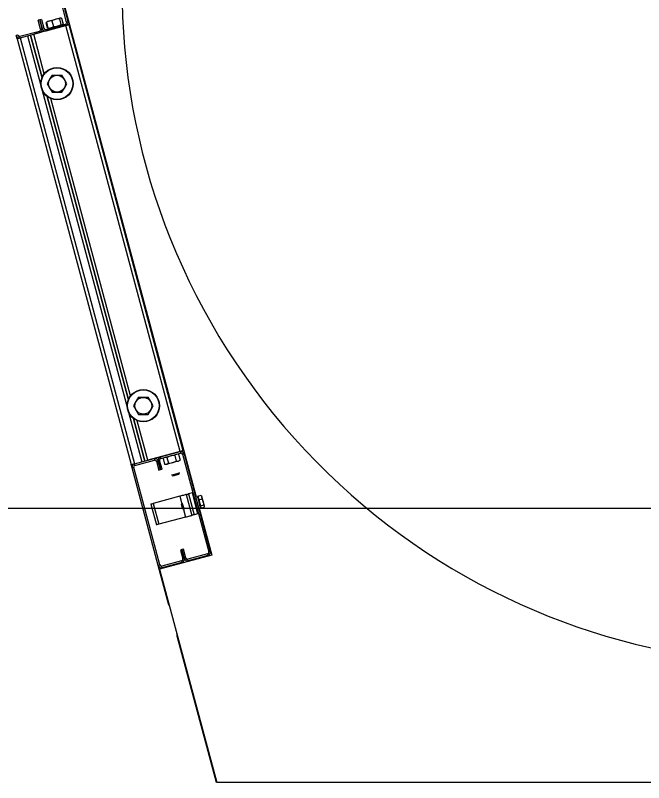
# Model space of a CAD drawing. Extents: x -264222 to -263592, y -1242345 to -1242048.
# Drawn here: x -263832.007 to -263831.453, y -1242088.199 to -1242087.522 of the extents above; entities that cross this region are included whole.
import ezdxf

# ---------------------------------------------------------------- set-up
doc = ezdxf.new("R2010")
doc.units = 0
doc.layers.add('HESCON_OSI_STAVBY_KFA', color=7, linetype='Continuous')
doc.layers.add('KFA_2D_SITUACIA_DSP', color=7, linetype='Continuous')

msp = doc.modelspace()

# ---------------------------------------------------------------- linework, layer by layer
at = {"layer": 'HESCON_OSI_STAVBY_KFA'}
msp.add_line((-263792.65279, -1242087.95724), (-263911.52279, -1242087.95724), dxfattribs=at)
at = {"layer": 'KFA_2D_SITUACIA_DSP'}
for p, q in [((-263831.96195, -1242087.52763), (-263831.97011, -1242087.49717)), ((-263831.96057, -1242087.52726), (-263831.96873, -1242087.4968)), ((-263831.96837, -1242087.49643), (-263831.84765, -1242087.94696)), ((-263831.9856, -1242087.52561), (-263831.98698, -1242087.52598)), ((-263831.98489, -1242087.53378), (-263831.98698, -1242087.52598)), ((-263831.98422, -1242087.52524), (-263831.9856, -1242087.52561)), ((-263831.9856, -1242087.52561), (-263831.98351, -1242087.53341)), ((-263831.98351, -1242087.53341), (-263831.9856, -1242087.52561)), ((-263831.98422, -1242087.52524), (-263831.98213, -1242087.53304)), ((-263831.97709, -1242087.5267), (-263831.97913, -1242087.52743)), ((-263831.97883, -1242087.52694), (-263831.97867, -1242087.5269)), ((-263831.97867, -1242087.5269), (-263831.97818, -1242087.52677)), ((-263831.97818, -1242087.52677), (-263831.97738, -1242087.52655)), ((-263831.97738, -1242087.52655), (-263831.97633, -1242087.52627)), ((-263831.97497, -1242087.52652), (-263831.97709, -1242087.5267)), ((-263831.97633, -1242087.52627), (-263831.97509, -1242087.52594)), ((-263831.97509, -1242087.52594), (-263831.97375, -1242087.52558)), ((-263831.97398, -1242087.52605), (-263831.97497, -1242087.52652)), ((-263831.97497, -1242087.52652), (-263831.97361, -1242087.53162)), ((-263831.97117, -1242087.52511), (-263831.97398, -1242087.52605)), ((-263831.97375, -1242087.52558), (-263831.97237, -1242087.52521)), ((-263831.97237, -1242087.52521), (-263831.97106, -1242087.52486)), ((-263831.96832, -1242087.52474), (-263831.97117, -1242087.52511)), ((-263831.97106, -1242087.52486), (-263831.96989, -1242087.52455)), ((-263831.96989, -1242087.52455), (-263831.96894, -1242087.52429)), ((-263831.96894, -1242087.52429), (-263831.96827, -1242087.52411)), ((-263831.96818, -1242087.52457), (-263831.96832, -1242087.52474)), ((-263831.96832, -1242087.52474), (-263831.96695, -1242087.52984)), ((-263831.96827, -1242087.52411), (-263831.96791, -1242087.52402)), ((-263831.96755, -1242087.52413), (-263831.96818, -1242087.52457)), ((-263831.96791, -1242087.52402), (-263831.96786, -1242087.524)), ((-263831.96681, -1242087.52416), (-263831.96755, -1242087.52413)), ((-263831.96654, -1242087.52426), (-263831.96681, -1242087.52416)), ((-263831.96654, -1242087.52426), (-263831.96517, -1242087.52936)), ((-263831.96494, -1242087.5293), (-263831.9663, -1242087.5242)), ((-263831.96057, -1242087.52726), (-263831.96195, -1242087.52763)), ((-263831.96259, -1242087.53075), (-263831.99103, -1242087.53838)), ((-263831.98351, -1242087.53341), (-263831.98489, -1242087.53378)), ((-263831.98213, -1242087.53304), (-263831.98351, -1242087.53341)), ((-263831.98039, -1242087.53405), (-263831.96295, -1242087.52938)), ((-263831.98002, -1242087.53543), (-263831.98039, -1242087.53405)), ((-263831.97871, -1242087.53299), (-263831.98008, -1242087.52789)), ((-263831.98002, -1242087.53543), (-263831.96259, -1242087.53075)), ((-263831.97913, -1242087.52743), (-263831.97984, -1242087.52782)), ((-263831.97984, -1242087.52782), (-263831.97971, -1242087.52765)), ((-263831.97984, -1242087.52782), (-263831.97848, -1242087.53293)), ((-263831.97971, -1242087.52765), (-263831.97942, -1242087.52746)), ((-263831.97848, -1242087.53293), (-263831.97636, -1242087.53275)), ((-263831.97827, -1242087.53301), (-263831.97848, -1242087.53293)), ((-263831.97793, -1242087.53303), (-263831.97827, -1242087.53301)), ((-263831.97636, -1242087.53275), (-263831.97432, -1242087.53202)), ((-263831.97432, -1242087.53202), (-263831.97361, -1242087.53162)), ((-263831.97361, -1242087.53162), (-263831.97076, -1242087.53125)), ((-263831.97076, -1242087.53125), (-263831.96795, -1242087.53031)), ((-263831.96795, -1242087.53031), (-263831.96695, -1242087.52984)), ((-263831.96695, -1242087.52984), (-263831.96675, -1242087.52992)), ((-263831.96675, -1242087.52992), (-263831.966, -1242087.52998)), ((-263831.966, -1242087.52998), (-263831.96536, -1242087.52958)), ((-263831.96536, -1242087.52958), (-263831.96517, -1242087.52936)), ((-263831.96295, -1242087.52938), (-263831.96259, -1242087.53075)), ((-263831.96205, -1242087.53061), (-263831.96259, -1242087.53075)), ((-263831.96213, -1242087.53063), (-263831.96259, -1242087.53075)), ((-263831.86178, -1242087.90698), (-263831.96259, -1242087.53075)), ((-263831.96153, -1242087.53047), (-263831.96205, -1242087.53061)), ((-263831.96106, -1242087.53034), (-263831.96153, -1242087.53047)), ((-263831.96064, -1242087.53023), (-263831.96106, -1242087.53034)), ((-263831.9603, -1242087.53014), (-263831.96064, -1242087.53023)), ((-263831.96004, -1242087.53007), (-263831.9603, -1242087.53014)), ((-263831.95989, -1242087.53003), (-263831.96004, -1242087.53007)), ((-263831.95983, -1242087.53002), (-263831.95989, -1242087.53003)), ((-263831.85902, -1242087.90624), (-263831.95983, -1242087.53002)), ((-263832.00507, -1242087.53919), (-263832.00645, -1242087.53956)), ((-263832.00571, -1242087.54231), (-263832.00645, -1242087.53956)), ((-263832.00333, -1242087.5402), (-263831.98589, -1242087.53552)), ((-263832.00296, -1242087.54157), (-263832.00333, -1242087.5402)), ((-263832.00296, -1242087.54157), (-263831.98553, -1242087.5369)), ((-263832.00296, -1242087.54157), (-263831.99654, -1242087.53985)), ((-263831.99654, -1242087.53985), (-263831.89573, -1242087.91608)), ((-263831.9837, -1242087.57674), (-263831.99378, -1242087.53911)), ((-263831.99378, -1242087.53911), (-263831.9837, -1242087.57674)), ((-263831.98169, -1242087.57325), (-263831.99103, -1242087.53838)), ((-263831.98589, -1242087.53552), (-263831.98553, -1242087.5369)), ((-263831.98002, -1242087.53543), (-263831.98048, -1242087.53555)), ((-263832.00571, -1242087.54231), (-263832.00566, -1242087.5423)), ((-263832.00571, -1242087.54231), (-263831.9049, -1242087.91854)), ((-263832.00566, -1242087.5423), (-263832.0055, -1242087.54225)), ((-263832.0055, -1242087.54225), (-263832.00525, -1242087.54219)), ((-263832.00525, -1242087.54219), (-263832.00491, -1242087.54209)), ((-263832.00491, -1242087.54209), (-263832.00449, -1242087.54198)), ((-263832.00449, -1242087.54198), (-263832.00401, -1242087.54185)), ((-263832.00401, -1242087.54185), (-263832.0035, -1242087.54172)), ((-263832.0035, -1242087.54172), (-263832.00296, -1242087.54157)), ((-263832.00296, -1242087.54157), (-263831.90215, -1242087.9178)), ((-263831.97487, -1242087.57444), (-263831.97703, -1242087.57819)), ((-263831.97487, -1242087.57444), (-263831.97108, -1242087.57444)), ((-263831.97108, -1242087.57444), (-263831.96719, -1242087.57444)), ((-263831.96719, -1242087.57444), (-263831.96609, -1242087.57444)), ((-263831.96387, -1242087.5783), (-263831.96609, -1242087.57444)), ((-263831.97703, -1242087.57819), (-263831.97925, -1242087.58204)), ((-263831.9617, -1242087.58204), (-263831.96387, -1242087.5783)), ((-263831.97925, -1242087.58204), (-263831.97709, -1242087.58579)), ((-263831.97709, -1242087.58579), (-263831.97487, -1242087.58964)), ((-263831.96609, -1242087.58964), (-263831.96393, -1242087.5859)), ((-263831.96393, -1242087.5859), (-263831.9617, -1242087.58204)), ((-263831.90748, -1242087.8612), (-263831.97928, -1242087.59325)), ((-263831.97928, -1242087.59325), (-263831.90748, -1242087.8612)), ((-263831.97487, -1242087.58964), (-263831.97108, -1242087.58964)), ((-263831.97108, -1242087.58964), (-263831.96719, -1242087.58964)), ((-263831.96719, -1242087.58964), (-263831.96609, -1242087.58964)), ((-263831.90547, -1242087.85771), (-263831.97579, -1242087.59527)), ((-263831.89864, -1242087.85891), (-263831.90081, -1242087.86266)), ((-263831.89864, -1242087.85891), (-263831.89486, -1242087.85891)), ((-263831.89486, -1242087.85891), (-263831.89097, -1242087.85891)), ((-263831.89097, -1242087.85891), (-263831.88987, -1242087.85891)), ((-263831.88764, -1242087.86276), (-263831.88987, -1242087.85891)), ((-263831.90081, -1242087.86266), (-263831.90303, -1242087.86651)), ((-263831.88548, -1242087.86651), (-263831.88764, -1242087.86276)), ((-263831.90303, -1242087.86651), (-263831.90087, -1242087.87026)), ((-263831.90087, -1242087.87026), (-263831.89864, -1242087.87411)), ((-263831.88987, -1242087.87411), (-263831.88771, -1242087.87036)), ((-263831.88771, -1242087.87036), (-263831.88548, -1242087.86651)), ((-263831.89297, -1242087.91534), (-263831.90306, -1242087.87772)), ((-263831.90306, -1242087.87772), (-263831.89297, -1242087.91534)), ((-263831.89022, -1242087.9146), (-263831.89957, -1242087.87973)), ((-263831.89864, -1242087.87411), (-263831.89486, -1242087.87411)), ((-263831.89486, -1242087.87411), (-263831.89097, -1242087.87411)), ((-263831.89097, -1242087.87411), (-263831.88987, -1242087.87411)), ((-263831.86124, -1242087.90684), (-263831.86178, -1242087.90698)), ((-263831.86072, -1242087.9067), (-263831.86124, -1242087.90684)), ((-263831.86025, -1242087.90657), (-263831.86072, -1242087.9067)), ((-263831.85983, -1242087.90646), (-263831.86025, -1242087.90657)), ((-263831.85949, -1242087.90637), (-263831.85983, -1242087.90646)), ((-263831.85923, -1242087.9063), (-263831.85949, -1242087.90637)), ((-263831.85908, -1242087.90626), (-263831.85923, -1242087.9063)), ((-263831.85902, -1242087.90624), (-263831.85908, -1242087.90626)), ((-263831.90215, -1242087.9178), (-263831.88472, -1242087.91313)), ((-263831.86178, -1242087.90698), (-263831.89022, -1242087.9146)), ((-263831.88472, -1242087.91313), (-263831.88435, -1242087.91451)), ((-263831.87921, -1242087.91165), (-263831.86178, -1242087.90698)), ((-263831.87884, -1242087.91303), (-263831.87921, -1242087.91165)), ((-263831.87884, -1242087.91303), (-263831.86141, -1242087.90836)), ((-263831.87637, -1242087.91277), (-263831.87686, -1242087.91311)), ((-263831.87686, -1242087.91311), (-263831.87549, -1242087.91821)), ((-263831.87494, -1242087.91221), (-263831.87637, -1242087.91277)), ((-263831.87342, -1242087.91218), (-263831.87494, -1242087.91221)), ((-263831.87258, -1242087.91179), (-263831.87342, -1242087.91218)), ((-263831.87342, -1242087.91218), (-263831.87205, -1242087.91729)), ((-263831.86992, -1242087.91085), (-263831.87258, -1242087.91179)), ((-263831.86722, -1242087.91039), (-263831.86992, -1242087.91085)), ((-263831.86653, -1242087.91034), (-263831.86722, -1242087.91039)), ((-263831.86604, -1242087.91), (-263831.86653, -1242087.91034)), ((-263831.86653, -1242087.91034), (-263831.86516, -1242087.91544)), ((-263831.86461, -1242087.90944), (-263831.86604, -1242087.91)), ((-263831.86308, -1242087.90942), (-263831.86461, -1242087.90944)), ((-263831.86308, -1242087.90942), (-263831.86172, -1242087.91452)), ((-263831.86178, -1242087.90698), (-263831.86141, -1242087.90836)), ((-263831.85966, -1242087.90937), (-263831.85828, -1242087.909)), ((-263831.85966, -1242087.90937), (-263831.83655, -1242087.99562)), ((-263831.85828, -1242087.909), (-263831.83517, -1242087.99525)), ((-263831.9049, -1242087.91854), (-263831.90485, -1242087.91852)), ((-263831.90417, -1242087.92129), (-263831.9049, -1242087.91854)), ((-263831.90485, -1242087.91852), (-263831.90469, -1242087.91848)), ((-263831.90469, -1242087.91848), (-263831.90444, -1242087.91841)), ((-263831.90444, -1242087.91841), (-263831.9041, -1242087.91832)), ((-263831.9041, -1242087.91832), (-263831.90368, -1242087.91821)), ((-263831.90368, -1242087.91821), (-263831.9032, -1242087.91808)), ((-263831.9032, -1242087.91808), (-263831.90269, -1242087.91794)), ((-263831.90269, -1242087.91794), (-263831.90215, -1242087.9178)), ((-263831.90215, -1242087.9178), (-263831.89573, -1242087.91608)), ((-263831.90178, -1242087.91918), (-263831.90215, -1242087.9178)), ((-263831.90178, -1242087.91918), (-263831.88435, -1242087.91451)), ((-263831.8826, -1242087.91551), (-263831.88123, -1242087.91514)), ((-263831.8826, -1242087.91551), (-263831.88051, -1242087.92331)), ((-263831.88123, -1242087.91514), (-263831.87985, -1242087.91478)), ((-263831.87914, -1242087.92294), (-263831.88123, -1242087.91514)), ((-263831.88123, -1242087.91514), (-263831.87914, -1242087.92294)), ((-263831.87776, -1242087.92258), (-263831.87985, -1242087.91478)), ((-263831.87549, -1242087.91821), (-263831.87397, -1242087.91819)), ((-263831.87397, -1242087.91819), (-263831.87254, -1242087.91762)), ((-263831.87389, -1242087.91839), (-263831.87394, -1242087.9184)), ((-263831.87355, -1242087.9183), (-263831.87389, -1242087.91839)), ((-263831.87289, -1242087.91812), (-263831.87355, -1242087.9183)), ((-263831.87195, -1242087.91787), (-263831.87289, -1242087.91812)), ((-263831.87254, -1242087.91762), (-263831.87205, -1242087.91729)), ((-263831.87205, -1242087.91729), (-263831.87112, -1242087.91721)), ((-263831.87079, -1242087.91756), (-263831.87195, -1242087.91787)), ((-263831.87112, -1242087.91721), (-263831.86843, -1242087.91672)), ((-263831.86948, -1242087.91721), (-263831.87079, -1242087.91756)), ((-263831.86811, -1242087.91684), (-263831.86948, -1242087.91721)), ((-263831.86843, -1242087.91672), (-263831.86579, -1242087.91574)), ((-263831.86676, -1242087.91648), (-263831.86811, -1242087.91684)), ((-263831.86551, -1242087.91615), (-263831.86676, -1242087.91648)), ((-263831.86579, -1242087.91574), (-263831.86516, -1242087.91544)), ((-263831.86445, -1242087.91586), (-263831.86551, -1242087.91615)), ((-263831.86516, -1242087.91544), (-263831.86364, -1242087.91542)), ((-263831.86365, -1242087.91565), (-263831.86445, -1242087.91586)), ((-263831.86314, -1242087.91551), (-263831.86365, -1242087.91565)), ((-263831.86364, -1242087.91542), (-263831.86221, -1242087.91486)), ((-263831.86297, -1242087.91546), (-263831.86314, -1242087.91551)), ((-263831.86221, -1242087.91486), (-263831.86172, -1242087.91452)), ((-263831.90417, -1242087.92129), (-263831.90279, -1242087.92092)), ((-263831.88105, -1242088.00755), (-263831.90417, -1242087.92129)), ((-263831.87968, -1242088.00718), (-263831.90279, -1242087.92092)), ((-263831.88051, -1242087.92331), (-263831.87914, -1242087.92294)), ((-263831.87914, -1242087.92294), (-263831.87776, -1242087.92258)), ((-263831.86684, -1242087.92727), (-263831.86783, -1242087.92754)), ((-263831.86576, -1242087.92698), (-263831.86684, -1242087.92727)), ((-263831.86468, -1242087.92669), (-263831.86576, -1242087.92698)), ((-263831.86506, -1242087.92753), (-263831.86414, -1242087.92729)), ((-263831.86369, -1242087.92643), (-263831.86468, -1242087.92669)), ((-263831.86414, -1242087.92729), (-263831.86337, -1242087.92708)), ((-263831.86289, -1242087.92621), (-263831.86369, -1242087.92643)), ((-263831.86337, -1242087.92708), (-263831.86284, -1242087.92694)), ((-263831.86234, -1242087.92607), (-263831.86289, -1242087.92621)), ((-263831.86284, -1242087.92694), (-263831.8626, -1242087.92687)), ((-263831.8626, -1242087.92687), (-263831.86259, -1242087.92687)), ((-263831.8621, -1242087.926), (-263831.86234, -1242087.92607)), ((-263831.86209, -1242087.926), (-263831.8621, -1242087.926)), ((-263831.86942, -1242087.92796), (-263831.86943, -1242087.92797)), ((-263831.86918, -1242087.9279), (-263831.86942, -1242087.92796)), ((-263831.86863, -1242087.92775), (-263831.86918, -1242087.9279)), ((-263831.86783, -1242087.92754), (-263831.86863, -1242087.92775)), ((-263831.86856, -1242087.92847), (-263831.86855, -1242087.92847)), ((-263831.86855, -1242087.92847), (-263831.8683, -1242087.9284)), ((-263831.8683, -1242087.9284), (-263831.86776, -1242087.92825)), ((-263831.86776, -1242087.92825), (-263831.86698, -1242087.92805)), ((-263831.86698, -1242087.92805), (-263831.86605, -1242087.9278)), ((-263831.86605, -1242087.9278), (-263831.86506, -1242087.92753)), ((-263831.86201, -1242087.94649), (-263831.8855, -1242087.95278)), ((-263831.86093, -1242087.9462), (-263831.86201, -1242087.94649)), ((-263831.86201, -1242087.94649), (-263831.86023, -1242087.95312)), ((-263831.8599, -1242087.94592), (-263831.86093, -1242087.9462)), ((-263831.85895, -1242087.94567), (-263831.8599, -1242087.94592)), ((-263831.85812, -1242087.94544), (-263831.85895, -1242087.94567)), ((-263831.85743, -1242087.94526), (-263831.85812, -1242087.94544)), ((-263831.85692, -1242087.94512), (-263831.85743, -1242087.94526)), ((-263831.85661, -1242087.94504), (-263831.85692, -1242087.94512)), ((-263831.8565, -1242087.94501), (-263831.85661, -1242087.94504)), ((-263831.8565, -1242087.94501), (-263831.85646, -1242087.945)), ((-263831.8565, -1242087.94501), (-263831.85159, -1242087.96336)), ((-263831.85646, -1242087.945), (-263831.85634, -1242087.94497)), ((-263831.85634, -1242087.94497), (-263831.85613, -1242087.94491)), ((-263831.85613, -1242087.94491), (-263831.85586, -1242087.94484)), ((-263831.85586, -1242087.94484), (-263831.85552, -1242087.94475)), ((-263831.85552, -1242087.94475), (-263831.85514, -1242087.94465)), ((-263831.85514, -1242087.94465), (-263831.85473, -1242087.94454)), ((-263831.85473, -1242087.94454), (-263831.8543, -1242087.94442)), ((-263831.851, -1242087.94354), (-263831.8543, -1242087.94442)), ((-263831.8543, -1242087.94442), (-263831.84938, -1242087.96277)), ((-263831.84608, -1242087.96189), (-263831.851, -1242087.94354)), ((-263831.84661, -1242087.94669), (-263831.84657, -1242087.94686)), ((-263831.84657, -1242087.94686), (-263831.84643, -1242087.94736)), ((-263831.84643, -1242087.94736), (-263831.84622, -1242087.94816)), ((-263831.84621, -1242087.94637), (-263831.84326, -1242087.94558)), ((-263831.84621, -1242087.94637), (-263831.84532, -1242087.94966)), ((-263831.84326, -1242087.94558), (-263831.84259, -1242087.94714)), ((-263831.84277, -1242087.94633), (-263831.84279, -1242087.94627)), ((-263831.84268, -1242087.9467), (-263831.84277, -1242087.94633)), ((-263831.8425, -1242087.94736), (-263831.84268, -1242087.9467)), ((-263831.84259, -1242087.94714), (-263831.84238, -1242087.94887)), ((-263831.84225, -1242087.94828), (-263831.8425, -1242087.94736)), ((-263831.8877, -1242087.95337), (-263831.88766, -1242087.95336)), ((-263831.8877, -1242087.95337), (-263831.88278, -1242087.97172)), ((-263831.88766, -1242087.95336), (-263831.88753, -1242087.95333)), ((-263831.88753, -1242087.95333), (-263831.88733, -1242087.95327)), ((-263831.88733, -1242087.95327), (-263831.88706, -1242087.9532)), ((-263831.88706, -1242087.9532), (-263831.88672, -1242087.95311)), ((-263831.88672, -1242087.95311), (-263831.88634, -1242087.95301)), ((-263831.88634, -1242087.95301), (-263831.88593, -1242087.9529)), ((-263831.88593, -1242087.9529), (-263831.8855, -1242087.95278)), ((-263831.8855, -1242087.95278), (-263831.88058, -1242087.97113)), ((-263831.86052, -1242087.9535), (-263831.86055, -1242087.95341)), ((-263831.8605, -1242087.9536), (-263831.86052, -1242087.9535)), ((-263831.86036, -1242087.9541), (-263831.8605, -1242087.9536)), ((-263831.86016, -1242087.95484), (-263831.86036, -1242087.9541)), ((-263831.85969, -1242087.9528), (-263831.85972, -1242087.95266)), ((-263831.85956, -1242087.95325), (-263831.85969, -1242087.9528)), ((-263831.85937, -1242087.95397), (-263831.85956, -1242087.95325)), ((-263831.85914, -1242087.95486), (-263831.85937, -1242087.95397)), ((-263831.84622, -1242087.94816), (-263831.84594, -1242087.94921)), ((-263831.84594, -1242087.94921), (-263831.84561, -1242087.95043)), ((-263831.84561, -1242087.95043), (-263831.84526, -1242087.95173)), ((-263831.84532, -1242087.94966), (-263831.84238, -1242087.94887)), ((-263831.84532, -1242087.94966), (-263831.84392, -1242087.9549)), ((-263831.84526, -1242087.95173), (-263831.84491, -1242087.95304)), ((-263831.84491, -1242087.95304), (-263831.84458, -1242087.95426)), ((-263831.84458, -1242087.95426), (-263831.8443, -1242087.9553)), ((-263831.84392, -1242087.9549), (-263831.84097, -1242087.95411)), ((-263831.84238, -1242087.94887), (-263831.84145, -1242087.95139)), ((-263831.84195, -1242087.94939), (-263831.84225, -1242087.94828)), ((-263831.84163, -1242087.95059), (-263831.84195, -1242087.94939)), ((-263831.84131, -1242087.9518), (-263831.84163, -1242087.95059)), ((-263831.84145, -1242087.95139), (-263831.84097, -1242087.95411)), ((-263831.841, -1242087.95294), (-263831.84131, -1242087.9518)), ((-263831.84074, -1242087.95391), (-263831.841, -1242087.95294)), ((-263831.84097, -1242087.95411), (-263831.84052, -1242087.95489)), ((-263831.84054, -1242087.95465), (-263831.84074, -1242087.95391)), ((-263831.85993, -1242087.9557), (-263831.86016, -1242087.95484)), ((-263831.8597, -1242087.95656), (-263831.85993, -1242087.9557)), ((-263831.85951, -1242087.95729), (-263831.8597, -1242087.95656)), ((-263831.85938, -1242087.95776), (-263831.85951, -1242087.95729)), ((-263831.85934, -1242087.95792), (-263831.85938, -1242087.95776)), ((-263831.85888, -1242087.95581), (-263831.85914, -1242087.95486)), ((-263831.85892, -1242087.95802), (-263831.85709, -1242087.96484)), ((-263831.85864, -1242087.95672), (-263831.85888, -1242087.95581)), ((-263831.85844, -1242087.95747), (-263831.85864, -1242087.95672)), ((-263831.8583, -1242087.95797), (-263831.85844, -1242087.95747)), ((-263831.85825, -1242087.95816), (-263831.8583, -1242087.95797)), ((-263831.85825, -1242087.95816), (-263831.85825, -1242087.95816)), ((-263831.84494, -1242087.95706), (-263831.83386, -1242087.99842)), ((-263831.8443, -1242087.9553), (-263831.84409, -1242087.9561)), ((-263831.84409, -1242087.9561), (-263831.84395, -1242087.95661)), ((-263831.84395, -1242087.95661), (-263831.84391, -1242087.95678)), ((-263831.84392, -1242087.9549), (-263831.8434, -1242087.95685)), ((-263831.8434, -1242087.95685), (-263831.84045, -1242087.95606)), ((-263831.84042, -1242087.9551), (-263831.84054, -1242087.95465)), ((-263831.84052, -1242087.95489), (-263831.84042, -1242087.95579)), ((-263831.84042, -1242087.95579), (-263831.84045, -1242087.95606)), ((-263831.84039, -1242087.95523), (-263831.84042, -1242087.9551)), ((-263831.85709, -1242087.96484), (-263831.88058, -1242087.97113)), ((-263831.85709, -1242087.96484), (-263831.85602, -1242087.96455)), ((-263831.85602, -1242087.96455), (-263831.85498, -1242087.96427)), ((-263831.85498, -1242087.96427), (-263831.85403, -1242087.96402)), ((-263831.85403, -1242087.96402), (-263831.8532, -1242087.9638)), ((-263831.8532, -1242087.9638), (-263831.85251, -1242087.96361)), ((-263831.85251, -1242087.96361), (-263831.852, -1242087.96348)), ((-263831.852, -1242087.96348), (-263831.85169, -1242087.96339)), ((-263831.85169, -1242087.96339), (-263831.85159, -1242087.96336)), ((-263831.85154, -1242087.96335), (-263831.85159, -1242087.96336)), ((-263831.85142, -1242087.96332), (-263831.85154, -1242087.96335)), ((-263831.85121, -1242087.96326), (-263831.85142, -1242087.96332)), ((-263831.85094, -1242087.96319), (-263831.85121, -1242087.96326)), ((-263831.85061, -1242087.9631), (-263831.85094, -1242087.96319)), ((-263831.85023, -1242087.963), (-263831.85061, -1242087.9631)), ((-263831.84981, -1242087.96289), (-263831.85023, -1242087.963)), ((-263831.84938, -1242087.96277), (-263831.84981, -1242087.96289)), ((-263831.84608, -1242087.96189), (-263831.84938, -1242087.96277)), ((-263831.88274, -1242087.97171), (-263831.88278, -1242087.97172)), ((-263831.88262, -1242087.97168), (-263831.88274, -1242087.97171)), ((-263831.88241, -1242087.97162), (-263831.88262, -1242087.97168)), ((-263831.88214, -1242087.97155), (-263831.88241, -1242087.97162)), ((-263831.88181, -1242087.97146), (-263831.88214, -1242087.97155)), ((-263831.88143, -1242087.97136), (-263831.88181, -1242087.97146)), ((-263831.88101, -1242087.97125), (-263831.88143, -1242087.97136)), ((-263831.88058, -1242087.97113), (-263831.88101, -1242087.97125)), ((-263831.8602, -1242087.9936), (-263831.86158, -1242087.99397)), ((-263831.86158, -1242087.99397), (-263831.85949, -1242088.00177)), ((-263831.85883, -1242087.99323), (-263831.8602, -1242087.9936)), ((-263831.85811, -1242088.0014), (-263831.8602, -1242087.9936)), ((-263831.8602, -1242087.9936), (-263831.85811, -1242088.0014)), ((-263831.85674, -1242088.00103), (-263831.85883, -1242087.99323)), ((-263831.83386, -1242087.99842), (-263831.87992, -1242088.01076)), ((-263831.85811, -1242088.0014), (-263831.85949, -1242088.00177)), ((-263831.85674, -1242088.00103), (-263831.85811, -1242088.0014)), ((-263831.83756, -1242087.99737), (-263831.85499, -1242088.00204)), ((-263831.83719, -1242087.99874), (-263831.85462, -1242088.00342)), ((-263831.83756, -1242087.99737), (-263831.83719, -1242087.99874)), ((-263831.83517, -1242087.99525), (-263831.83655, -1242087.99562)), ((-263831.87968, -1242088.00718), (-263831.88105, -1242088.00755)), ((-263831.87193, -1242088.04159), (-263831.88105, -1242088.00755)), ((-263831.8605, -1242088.00352), (-263831.87793, -1242088.00819)), ((-263831.87756, -1242088.00956), (-263831.87793, -1242088.00819)), ((-263831.86013, -1242088.00489), (-263831.87756, -1242088.00956)), ((-263831.8605, -1242088.00352), (-263831.86013, -1242088.00489)), ((-263831.85462, -1242088.00342), (-263831.85499, -1242088.00204)), ((-263831.87992, -1242088.01076), (-263831.82937, -1242088.19943)), ((-263831.87142, -1242088.04295), (-263831.87193, -1242088.04159)), ((-263831.87118, -1242088.0434), (-263831.87142, -1242088.04295)), ((-263831.86454, -1242088.06862), (-263831.86456, -1242088.0681)), ((-263831.86431, -1242088.07004), (-263831.86454, -1242088.06862)), ((-263831.82964, -1242088.19943), (-263831.86431, -1242088.07004)), ((-263831.82937, -1242088.19943), (-263831.82964, -1242088.19943)), ((-263831.31521, -1242088.19943), (-263831.82937, -1242088.19943))]:
    msp.add_line(p, q, dxfattribs=at)
for centre, radius in [((-263831.97048, -1242087.58204), 0.01425), ((-263831.97048, -1242087.58204), 0.01401), ((-263831.97048, -1242087.58204), 0.00739), ((-263831.89426, -1242087.86651), 0.01425), ((-263831.89426, -1242087.86651), 0.01401), ((-263831.89426, -1242087.86651), 0.00739)]:
    msp.add_circle(centre, radius, dxfattribs=at)
for centre, radius, start, end in [((-263831.31474, -1242087.49643), 0.5985, 54.56502, 305.43498), ((-263831.96332, -1242087.528), 0.00285, 285, 15.00001), ((-263831.98626, -1242087.53415), 0.00143, 285, 15.00001), ((-263831.98626, -1242087.53415), 0.00285, 285, 15.00001), ((-263831.98076, -1242087.53267), 0.00285, 195.00001, 285), ((-263831.98076, -1242087.53267), 0.00143, 195.00001, 285), ((-263831.96332, -1242087.528), 0.00143, 285, 15.00001), ((-263832.0037, -1242087.53882), 0.00285, 195.00001, 285), ((-263832.0037, -1242087.53882), 0.00143, 195.00001, 285), ((-263831.86104, -1242087.90973), 0.00285, 15.00001, 105), ((-263831.88398, -1242087.91588), 0.00285, 15.00001, 105), ((-263831.87847, -1242087.91441), 0.00285, 105, 195.00001), ((-263831.87847, -1242087.91441), 0.00143, 105, 195.00001), ((-263831.86104, -1242087.90973), 0.00143, 15.00001, 105), ((-263831.90141, -1242087.92055), 0.00285, 105, 195.00001), ((-263831.90141, -1242087.92055), 0.00143, 105, 195.00001), ((-263831.88398, -1242087.91588), 0.00142, 15.00001, 105), ((-263831.84577, -1242087.94799), 0.000475, 105, 195.00001), ((-263831.84383, -1242087.95523), 0.000475, 195.00001, 285), ((-263831.86087, -1242088.00214), 0.00143, 285, 15.00001), ((-263831.86087, -1242088.00214), 0.00285, 285, 15.00001), ((-263831.85536, -1242088.00066), 0.00285, 195.00001, 285), ((-263831.85536, -1242088.00066), 0.00143, 195.00001, 285), ((-263831.83793, -1242087.99599), 0.00143, 285, 15.00001), ((-263831.83793, -1242087.99599), 0.00285, 285, 15.00001), ((-263831.8783, -1242088.00681), 0.00285, 195.00001, 285), ((-263831.8783, -1242088.00681), 0.00143, 195.00001, 285)]:
    msp.add_arc(centre, radius, start, end, dxfattribs=at)

doc.saveas('drawing.dxf')
